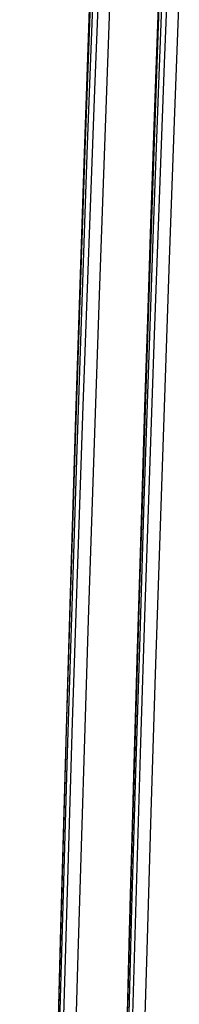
# Model space of a CAD drawing. Header units: metres. Extents: x 209747 to 209830, y 1182430 to 1182564.
# Tile 506 of 656: x 209752.422 to 209752.539, y 1182485.368 to 1182486.083. Entities that reach past the tile are written whole.
import ezdxf

# ---------------------------------------------------------------- set-up
doc = ezdxf.new("R2010")
doc.units = ezdxf.units.M
doc.header["$MEASUREMENT"] = 0
doc.linetypes.add('DGN Style 2', pattern=[15.036391, 9.021834, -6.014556])
doc.layers.get('0').update_dxf_attribs({"color": 254})

# ---------------------------------------------------------------- blocks, each defined once
blk = doc.blocks.new('*U2')
at = {"color": 40, "linetype": 'Continuous'}
for p, q in [((1.62716, -12.92531), (1.62357, -13.02562)), ((1.62357, -13.02562), (1.62013, -13.12598)), ((1.62013, -13.12598), (1.61682, -13.22628)), ((1.61682, -13.22628), (1.61365, -13.32662)), ((1.61365, -13.32662), (1.61061, -13.42689)), ((1.61061, -13.42689), (1.6077, -13.5272)), ((1.6077, -13.5272), (1.60492, -13.62746)), ((1.60492, -13.62746), (1.60226, -13.72773))]:
    blk.add_line(p, q, dxfattribs=at)
blk = doc.blocks.new('*U3')
at = {"color": 40, "linetype": 'Continuous'}
for p, q in [((1.62576, -12.96306), (1.62229, -13.0617)), ((1.62229, -13.0617), (1.61895, -13.16038)), ((1.61895, -13.16038), (1.61574, -13.2591)), ((1.61574, -13.2591), (1.61266, -13.35786)), ((1.61266, -13.35786), (1.60971, -13.45664)), ((1.60971, -13.45664), (1.60689, -13.55547)), ((1.60689, -13.55547), (1.60419, -13.65433)), ((1.60419, -13.65433), (1.6016, -13.75322))]:
    blk.add_line(p, q, dxfattribs=at)
blk = doc.blocks.new('*U4')
at = {"color": 40, "linetype": 'Continuous'}
for p, q in [((1.62723, -12.92245), (1.6237, -13.02099)), ((1.6237, -13.02099), (1.62031, -13.11961)), ((1.62031, -13.11961), (1.61705, -13.21825)), ((1.61705, -13.21825), (1.61392, -13.31695)), ((1.61392, -13.31695), (1.61093, -13.41567)), ((1.61093, -13.41567), (1.60805, -13.51445)), ((1.60805, -13.51445), (1.6053, -13.61325)), ((1.6053, -13.61325), (1.60266, -13.71209))]:
    blk.add_line(p, q, dxfattribs=at)
blk = doc.blocks.new('*U5')
at = {"color": 40, "linetype": 'Continuous'}
for p, q in [((1.62626, -12.94966), (1.62277, -13.04814)), ((1.62277, -13.04814), (1.61942, -13.14668)), ((1.61942, -13.14668), (1.6162, -13.24525)), ((1.6162, -13.24525), (1.61311, -13.34384)), ((1.61311, -13.34384), (1.61015, -13.44247)), ((1.61015, -13.44247), (1.60731, -13.54112)), ((1.60731, -13.54112), (1.60459, -13.63979)), ((1.60459, -13.63979), (1.60199, -13.73849))]:
    blk.add_line(p, q, dxfattribs=at)
blk = doc.blocks.new('*U6')
at = {"color": 40, "linetype": 'Continuous'}
for p, q in [((1.62851, -12.90447), (1.62487, -13.00317)), ((1.62487, -13.00317), (1.62138, -13.1019)), ((1.62138, -13.1019), (1.61803, -13.20064)), ((1.61803, -13.20064), (1.61482, -13.29941)), ((1.61482, -13.29941), (1.61175, -13.3982)), ((1.61175, -13.3982), (1.6088, -13.49702)), ((1.6088, -13.49702), (1.60599, -13.59585)), ((1.60599, -13.59585), (1.60329, -13.6947))]:
    blk.add_line(p, q, dxfattribs=at)
blk = doc.blocks.new('*U7')
at = {"color": 40, "linetype": 'Continuous'}
for p, q in [((1.62929, -12.93278), (1.62557, -13.03137)), ((1.62557, -13.03137), (1.62199, -13.13)), ((1.62199, -13.13), (1.61857, -13.22866)), ((1.61857, -13.22866), (1.61528, -13.32735)), ((1.61528, -13.32735), (1.61214, -13.42607)), ((1.61214, -13.42607), (1.60913, -13.52481)), ((1.60913, -13.52481), (1.60626, -13.62359)), ((1.60626, -13.62359), (1.60351, -13.72239))]:
    blk.add_line(p, q, dxfattribs=at)
blk = doc.blocks.new('*U8')
at = {"color": 40, "linetype": 'Continuous'}
for p, q in [((1.63399, -12.91107), (1.63009, -13.00965)), ((1.63009, -13.00965), (1.62634, -13.10827)), ((1.62634, -13.10827), (1.62273, -13.20692)), ((1.62273, -13.20692), (1.61927, -13.3056)), ((1.61927, -13.3056), (1.61595, -13.40431)), ((1.61595, -13.40431), (1.61277, -13.50304)), ((1.61277, -13.50304), (1.60971, -13.6018)), ((1.60971, -13.6018), (1.60679, -13.70058))]:
    blk.add_line(p, q, dxfattribs=at)
blk = doc.blocks.new('*U9')
at = {"color": 40, "linetype": 'Continuous'}
for p, q in [((1.64106, -12.95121), (1.63731, -13.05162)), ((1.63731, -13.05162), (1.63369, -13.15205)), ((1.63369, -13.15205), (1.63018, -13.25247)), ((1.63018, -13.25247), (1.62679, -13.35291)), ((1.62679, -13.35291), (1.62351, -13.45332)), ((1.62351, -13.45332), (1.62036, -13.55375)), ((1.62036, -13.55375), (1.61731, -13.65416)), ((1.61731, -13.65416), (1.61437, -13.75459))]:
    blk.add_line(p, q, dxfattribs=at)
blk = doc.blocks.new('ATTEMP')
at = {"color": 5, "linetype": 'Continuous', "flags": 128}
for points in [[(-8.9455, -15.11755), (-8.9414, -14.87389), (-8.9368, -14.63032), (-8.93166, -14.38684), (-8.92596, -14.14345), (-8.91966, -13.90017), (-8.91275, -13.657), (-8.90519, -13.41393), (-8.89696, -13.17097), (-8.88804, -12.92813), (-8.87839, -12.6854), (-8.868, -12.44279), (-8.85683, -12.2003)], [(-8.95517, -15.32543), (-8.95223, -15.09599), (-8.94884, -14.86644), (-8.94495, -14.63681), (-8.94053, -14.40711), (-8.93553, -14.17737), (-8.92993, -13.94762), (-8.92368, -13.71787), (-8.91673, -13.48813), (-8.90906, -13.25843), (-8.90062, -13.02878), (-8.89138, -12.7992), (-8.88128, -12.5697), (-8.8703, -12.34029), (-8.85839, -12.111)], [(-8.95536, -15.27219), (-8.95266, -15.05293), (-8.94955, -14.83334), (-8.94601, -14.61344), (-8.94199, -14.39329), (-8.93746, -14.17291), (-8.93237, -13.95235), (-8.92671, -13.73163), (-8.92041, -13.51079), (-8.91344, -13.28985), (-8.90577, -13.06884), (-8.89734, -12.84779), (-8.88812, -12.62672), (-8.87806, -12.40565), (-8.86712, -12.18461)], [(-8.95419, -15.16206), (-8.95153, -14.95557), (-8.94851, -14.74835), (-8.9451, -14.54049), (-8.94126, -14.33206), (-8.93698, -14.12311), (-8.93221, -13.91371), (-8.92692, -13.70391), (-8.92108, -13.49375), (-8.91465, -13.28328), (-8.90759, -13.07254), (-8.89985, -12.86158), (-8.89141, -12.65043), (-8.88222, -12.43912), (-8.87224, -12.22769)], [(-8.95437, -15.17734), (-8.95187, -14.98019), (-8.94907, -14.78438), (-8.94596, -14.5899), (-8.94253, -14.39675), (-8.93877, -14.20494), (-8.93465, -14.01447), (-8.93017, -13.82533), (-8.92532, -13.63754), (-8.92008, -13.45108), (-8.91443, -13.26597), (-8.90837, -13.08216), (-8.90183, -12.89809), (-8.89474, -12.71306), (-8.88709, -12.52717), (-8.87885, -12.34051), (-8.86997, -12.15316)], [(-8.95437, -15.17734), (-8.95187, -14.98019), (-8.94907, -14.78438), (-8.94596, -14.5899), (-8.94253, -14.39675), (-8.93877, -14.20494), (-8.93465, -14.01447), (-8.93017, -13.82533), (-8.92532, -13.63754), (-8.92008, -13.45108), (-8.91443, -13.26597), (-8.90837, -13.0822), (-8.90189, -12.89977), (-8.89497, -12.71869), (-8.8876, -12.53895), (-8.87977, -12.36056), (-8.87146, -12.18351)], [(-8.95437, -15.17734), (-8.95187, -14.98019), (-8.94907, -14.78438), (-8.94596, -14.5899), (-8.94253, -14.39675), (-8.93877, -14.20494), (-8.93465, -14.01447), (-8.93017, -13.82533), (-8.92532, -13.63754), (-8.92008, -13.45108), (-8.91443, -13.26597), (-8.90837, -13.0822), (-8.90189, -12.89977), (-8.89497, -12.71869), (-8.8876, -12.53895), (-8.87977, -12.36056), (-8.87146, -12.18351)], [(-8.95437, -15.17734), (-8.95187, -14.98019), (-8.94907, -14.78438), (-8.94596, -14.5899), (-8.94253, -14.39675), (-8.93877, -14.20494), (-8.93465, -14.01447), (-8.93017, -13.82533), (-8.92532, -13.63754), (-8.92008, -13.45108), (-8.91443, -13.26597), (-8.90837, -13.0822), (-8.90189, -12.89977), (-8.89497, -12.71869), (-8.8876, -12.53895), (-8.87977, -12.36056), (-8.87146, -12.18351)]]:
    blk.add_lwpolyline(points, dxfattribs=at)
at = {"color": 3, "linetype": 'Continuous'}
for name in ['*U9', '*U8', '*U7', '*U6', '*U3', '*U4', '*U5', '*U2']:
    blk.add_blockref(name, (-10.48, 0), dxfattribs=at)

msp = doc.modelspace()

# ---------------------------------------------------------------- block references
at = {"color": 1, "linetype": 'DGN Style 2'}
msp.add_blockref('ATTEMP', (209761.37756, 1182499.06107), dxfattribs=at)

doc.saveas('drawing.dxf')
